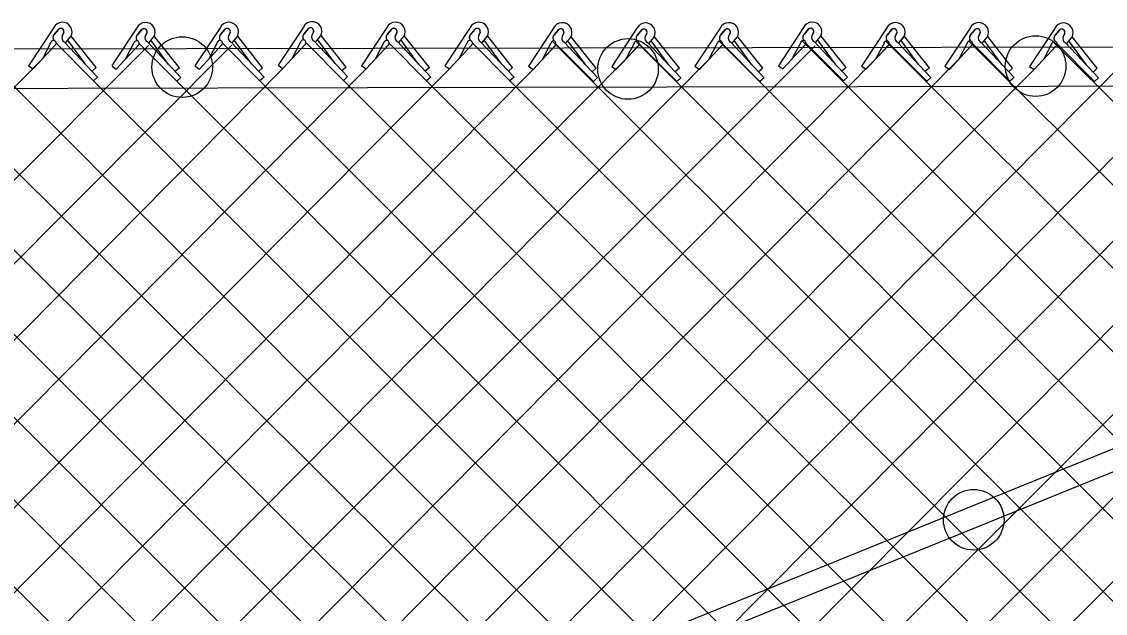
# Model space of a CAD drawing. Extents: x 0 to 1270, y 0 to 830.
# Drawn here: x 468.5 to 520.9, y 409.7 to 438.3 of the extents above; entities that cross this region are included whole.
import ezdxf

# ---------------------------------------------------------------- set-up
doc = ezdxf.new("R2010")
doc.units = 0
doc.layers.add('sb_Chainlink Fence', color=7, linetype='Continuous')
doc.layers.add('sb_Existing Structural Steel', color=7, linetype='Continuous')

msp = doc.modelspace()

# ---------------------------------------------------------------- linework, layer by layer
at = {"layer": 'sb_Chainlink Fence'}
for p, q in [((482.114, 438.057), (480.896, 436.213)), ((470.035, 438.032), (468.817, 436.187)), ((470.059, 437.697), (470.281, 437.961)), ((470.261, 437.939), (470.059, 437.697)), ((470.522, 437.797), (470.44, 437.619)), ((470.44, 437.626), (470.522, 437.792)), ((470.613, 437.302), (470.861, 437.595)), ((470.617, 437.306), (470.862, 437.596)), ((470.861, 437.595), (470.879, 437.629)), ((470.879, 437.629), (470.895, 437.665)), ((472.091, 436.099), (470.885, 437.617)), ((474.056, 438.019), (472.849, 436.192)), ((474.079, 437.685), (474.302, 437.948)), ((474.281, 437.926), (474.079, 437.685)), ((474.542, 437.784), (474.461, 437.606)), ((474.461, 437.613), (474.542, 437.78)), ((474.634, 437.289), (474.882, 437.582)), ((474.637, 437.293), (474.883, 437.583)), ((474.882, 437.582), (474.9, 437.616)), ((474.9, 437.616), (474.915, 437.653)), ((476.112, 436.086), (474.906, 437.604)), ((478.083, 438.027), (476.864, 436.183)), ((478.107, 437.693), (478.329, 437.956)), ((478.309, 437.935), (478.107, 437.693)), ((478.57, 437.792), (478.488, 437.615)), ((478.488, 437.621), (478.569, 437.788)), ((478.661, 437.297), (478.909, 437.59)), ((478.665, 437.302), (478.91, 437.591)), ((478.909, 437.59), (478.927, 437.624)), ((478.927, 437.624), (478.943, 437.661)), ((480.139, 436.095), (478.933, 437.612)), ((482.138, 437.723), (482.36, 437.986)), ((482.34, 437.965), (482.138, 437.723)), ((482.601, 437.822), (482.519, 437.645)), ((482.519, 437.651), (482.601, 437.818)), ((482.692, 437.327), (482.94, 437.62)), ((482.696, 437.332), (482.941, 437.621)), ((482.94, 437.62), (482.958, 437.654)), ((482.958, 437.654), (482.974, 437.691)), ((484.17, 436.125), (482.964, 437.642)), ((486.142, 438.035), (484.924, 436.19)), ((486.166, 437.7), (486.389, 437.964)), ((486.368, 437.942), (486.166, 437.7)), ((486.629, 437.799), (486.547, 437.622)), ((486.548, 437.628), (486.629, 437.795)), ((486.721, 437.305), (486.968, 437.598)), ((486.724, 437.309), (486.97, 437.599)), ((486.968, 437.598), (486.987, 437.632)), ((486.987, 437.632), (487.002, 437.668)), ((488.199, 436.102), (486.992, 437.62)), ((490.169, 438.032), (488.95, 436.187)), ((490.193, 437.697), (490.415, 437.961)), ((490.395, 437.939), (490.193, 437.697)), ((490.656, 437.797), (490.574, 437.619)), ((490.574, 437.626), (490.655, 437.792)), ((490.747, 437.302), (490.995, 437.595)), ((490.751, 437.306), (490.996, 437.596)), ((490.995, 437.595), (491.013, 437.629)), ((491.013, 437.629), (491.029, 437.665)), ((492.225, 436.099), (491.019, 437.617)), ((494.208, 438.008), (492.99, 436.163)), ((494.232, 437.674), (494.454, 437.937)), ((494.434, 437.915), (494.232, 437.674)), ((494.695, 437.773), (494.613, 437.595)), ((494.613, 437.602), (494.694, 437.769)), ((494.786, 437.278), (495.034, 437.571)), ((494.79, 437.283), (495.035, 437.572)), ((495.034, 437.571), (495.052, 437.605)), ((495.052, 437.605), (495.068, 437.642)), ((496.264, 436.075), (495.058, 437.593)), ((498.235, 437.998), (497.016, 436.153)), ((498.258, 437.663), (498.481, 437.927)), ((498.46, 437.905), (498.258, 437.663)), ((498.721, 437.762), (498.64, 437.585)), ((498.64, 437.592), (498.721, 437.758)), ((498.813, 437.268), (499.061, 437.561)), ((498.816, 437.272), (499.062, 437.562)), ((499.061, 437.561), (499.079, 437.595)), ((499.079, 437.595), (499.094, 437.631)), ((500.291, 436.065), (499.085, 437.583)), ((502.262, 438.006), (501.043, 436.162)), ((502.285, 437.672), (502.508, 437.935)), ((502.487, 437.914), (502.285, 437.672)), ((502.749, 437.771), (502.667, 437.594)), ((502.667, 437.6), (502.748, 437.767)), ((502.84, 437.276), (503.088, 437.569)), ((502.843, 437.281), (503.089, 437.57)), ((503.088, 437.569), (503.106, 437.603)), ((503.106, 437.603), (503.122, 437.64)), ((504.318, 436.074), (503.112, 437.591)), ((506.293, 438.036), (505.075, 436.191)), ((506.317, 437.701), (506.539, 437.965)), ((506.519, 437.943), (506.317, 437.701)), ((506.78, 437.801), (506.698, 437.623)), ((506.698, 437.63), (506.78, 437.797)), ((506.871, 437.306), (507.119, 437.599)), ((506.875, 437.31), (507.12, 437.6)), ((507.119, 437.599), (507.137, 437.633)), ((507.137, 437.633), (507.153, 437.67)), ((508.349, 436.103), (507.143, 437.621)), ((510.321, 438.013), (509.103, 436.169)), ((510.345, 437.679), (510.568, 437.943)), ((510.547, 437.921), (510.345, 437.679)), ((510.808, 437.778), (510.726, 437.601)), ((510.727, 437.607), (510.808, 437.774)), ((510.9, 437.284), (511.147, 437.577)), ((510.903, 437.288), (511.149, 437.578)), ((511.147, 437.577), (511.166, 437.611)), ((511.166, 437.611), (511.181, 437.647)), ((512.378, 436.081), (511.171, 437.598)), ((514.348, 438.011), (513.129, 436.166)), ((514.371, 437.676), (514.594, 437.94)), ((514.573, 437.918), (514.371, 437.676)), ((514.835, 437.775), (514.753, 437.598)), ((514.753, 437.604), (514.834, 437.771)), ((514.926, 437.281), (515.174, 437.574)), ((514.929, 437.285), (515.175, 437.575)), ((515.174, 437.574), (515.192, 437.608)), ((515.192, 437.608), (515.208, 437.644)), ((516.404, 436.078), (515.198, 437.596)), ((518.438, 437.996), (517.219, 436.152)), ((518.462, 437.662), (518.684, 437.925)), ((518.664, 437.904), (518.462, 437.662)), ((518.925, 437.761), (518.843, 437.584)), ((518.843, 437.59), (518.924, 437.757)), ((519.016, 437.266), (519.264, 437.56)), ((519.02, 437.271), (519.265, 437.561)), ((519.264, 437.56), (519.282, 437.594)), ((519.282, 437.594), (519.298, 437.63)), ((520.494, 436.064), (519.288, 437.581)), ((418.555, 381.01), (474.616, 437.169)), ((422.602, 381.022), (478.653, 437.175)), ((450.321, 380.623), (506.847, 437.156)), ((461.922, 437.356), (517.896, 381.66)), ((465.951, 437.357), (522.725, 380.546)), ((469.04, 436.035), (470.124, 437.204)), ((469.04, 436.035), (470.118, 437.197)), ((469.896, 437.304), (469.49, 436.528)), ((470.147, 437.278), (471.961, 435.457)), ((470.546, 437.35), (472.159, 435.636)), ((471.572, 436.265), (470.723, 437.42)), ((473.06, 436.022), (474.145, 437.191)), ((473.06, 436.022), (474.138, 437.184)), ((473.917, 437.291), (473.511, 436.515)), ((474.168, 437.266), (475.981, 435.444)), ((474.567, 437.337), (476.179, 435.623)), ((475.593, 436.253), (474.744, 437.407)), ((477.087, 436.03), (478.172, 437.199)), ((477.087, 436.03), (478.165, 437.192)), ((477.944, 437.299), (477.538, 436.524)), ((478.195, 437.274), (480.009, 435.452)), ((478.594, 437.345), (480.206, 435.632)), ((479.62, 436.261), (478.771, 437.416)), ((481.119, 436.06), (482.204, 437.229)), ((481.119, 436.06), (482.197, 437.222)), ((481.975, 437.329), (481.569, 436.553)), ((482.226, 437.304), (484.04, 435.482)), ((482.625, 437.375), (484.238, 435.662)), ((483.651, 436.291), (482.802, 437.446)), ((485.147, 436.038), (486.232, 437.207)), ((485.147, 436.038), (486.225, 437.2)), ((486.004, 437.307), (485.598, 436.531)), ((486.254, 437.281), (488.068, 435.46)), ((486.653, 437.353), (488.266, 435.639)), ((487.679, 436.268), (486.831, 437.423)), ((489.173, 436.035), (490.258, 437.204)), ((489.173, 436.035), (490.251, 437.197)), ((490.03, 437.304), (489.624, 436.528)), ((490.281, 437.278), (492.095, 435.457)), ((490.68, 437.35), (492.292, 435.636)), ((491.706, 436.265), (490.857, 437.42)), ((491.113, 381.128), (547.213, 437.217)), ((493.213, 436.011), (494.297, 437.18)), ((493.213, 436.011), (494.291, 437.173)), ((494.069, 437.28), (493.663, 436.504)), ((494.161, 437.361), (549.607, 381.98)), ((494.32, 437.255), (496.134, 435.433)), ((494.719, 437.326), (496.331, 435.612)), ((495.745, 436.242), (494.896, 437.397)), ((497.239, 436.001), (498.324, 437.17)), ((497.239, 436.001), (498.317, 437.163)), ((498.096, 437.27), (497.69, 436.494)), ((498.201, 437.352), (553.993, 381.558)), ((498.347, 437.244), (500.16, 435.423)), ((498.745, 437.316), (500.358, 435.602)), ((499.772, 436.231), (498.923, 437.386)), ((501.266, 436.009), (502.351, 437.178)), ((501.266, 436.009), (502.344, 437.171)), ((502.123, 437.278), (501.717, 436.502)), ((502.221, 437.362), (557.919, 381.689)), ((502.374, 437.253), (504.187, 435.431)), ((502.773, 437.324), (504.385, 435.611)), ((503.799, 436.24), (502.95, 437.395)), ((505.298, 436.039), (506.382, 437.208)), ((505.298, 436.039), (506.376, 437.201)), ((506.154, 437.308), (505.748, 436.532)), ((506.224, 437.389), (562.399, 381.211)), ((506.405, 437.282), (508.219, 435.461)), ((506.804, 437.354), (508.417, 435.64)), ((507.83, 436.269), (506.981, 437.424)), ((509.326, 436.017), (510.411, 437.185)), ((509.326, 436.017), (510.404, 437.178)), ((510.183, 437.286), (509.777, 436.51)), ((510.275, 437.369), (566.381, 381.311)), ((510.433, 437.26), (512.247, 435.439)), ((510.832, 437.331), (512.445, 435.618)), ((511.858, 436.247), (511.01, 437.402)), ((513.352, 436.014), (514.437, 437.182)), ((513.352, 436.014), (514.43, 437.176)), ((514.209, 437.283), (513.803, 436.507)), ((514.309, 437.365), (570.527, 381.172)), ((514.46, 437.257), (516.273, 435.436)), ((514.859, 437.328), (516.471, 435.615)), ((515.885, 436.244), (515.036, 437.399)), ((517.442, 435.999), (518.527, 437.168)), ((517.442, 435.999), (518.52, 437.161)), ((518.299, 437.269), (517.893, 436.493)), ((518.364, 437.341), (573.823, 382.049)), ((518.55, 437.243), (520.364, 435.422)), ((518.949, 437.314), (520.561, 435.601)), ((519.975, 436.23), (519.126, 437.385)), ((414.499, 380.886), (469.582, 436.619)), ((442.197, 436.928), (498.094, 381.015)), ((442.795, 381.241), (497.782, 436.585)), ((446.219, 380.583), (501.805, 436.59)), ((454.174, 380.449), (509.868, 436.601)), ((458.214, 380.495), (513.895, 436.598)), ((466.244, 380.42), (522.012, 436.574)), ((470.342, 380.49), (526.039, 436.582)), ((426.937, 381.311), (481.119, 436.06)), ((430.361, 380.778), (485.147, 436.038)), ((434.443, 380.918), (489.173, 436.035)), ((438.186, 380.559), (493.213, 436.011)), ((462.246, 380.547), (517.442, 435.999)), ((468.817, 436.187), (469.04, 436.035)), ((472.091, 436.099), (471.893, 435.92)), ((472.855, 436.162), (473.06, 436.022)), ((474.432, 380.554), (529.528, 436.027)), ((476.112, 436.086), (475.914, 435.907)), ((476.864, 436.183), (477.087, 436.03)), ((479.108, 381.227), (533.556, 436.005)), ((480.139, 436.095), (479.941, 435.915)), ((480.896, 436.213), (481.119, 436.06)), ((484.17, 436.125), (483.973, 435.945)), ((484.924, 436.19), (485.147, 436.038)), ((488.199, 436.102), (488.001, 435.923)), ((488.95, 436.187), (489.173, 436.035)), ((492.225, 436.099), (492.027, 435.92)), ((492.99, 436.163), (493.213, 436.011)), ((496.264, 436.075), (496.066, 435.896)), ((497.016, 436.153), (497.239, 436.001)), ((500.291, 436.065), (500.093, 435.886)), ((501.043, 436.162), (501.266, 436.009)), ((504.318, 436.074), (504.12, 435.894)), ((505.075, 436.191), (505.298, 436.039)), ((508.349, 436.103), (508.151, 435.924)), ((509.103, 436.169), (509.326, 436.017)), ((512.378, 436.081), (512.18, 435.902)), ((513.129, 436.166), (513.352, 436.014)), ((516.404, 436.078), (516.206, 435.899)), ((517.219, 436.152), (517.442, 435.999)), ((520.494, 436.064), (520.296, 435.885)), ((447.8, 435.454), (501.834, 381.554)), ((451.827, 435.444), (505.836, 381.554)), ((455.854, 435.452), (510.004, 381.371)), ((459.885, 435.482), (513.662, 381.87)), ((472.159, 435.636), (471.961, 435.457)), ((471.961, 435.457), (525.741, 381.682)), ((476.179, 435.623), (475.981, 435.444)), ((475.981, 435.444), (529.868, 381.546)), ((480.206, 435.632), (480.009, 435.452)), ((480.009, 435.452), (533.723, 381.721)), ((484.238, 435.662), (484.04, 435.482)), ((484.04, 435.482), (537.848, 381.679)), ((488.266, 435.639), (488.068, 435.46)), ((488.068, 435.46), (541.68, 381.944)), ((492.292, 435.636), (492.095, 435.457)), ((492.095, 435.457), (545.885, 381.689)), ((496.331, 435.612), (496.134, 435.433)), ((500.358, 435.602), (500.16, 435.423)), ((504.385, 435.611), (504.187, 435.431)), ((508.417, 435.64), (508.219, 435.461)), ((512.445, 435.618), (512.247, 435.439)), ((516.471, 435.615), (516.273, 435.436)), ((520.561, 435.601), (520.364, 435.422)), ((483.083, 381.189), (536.9, 434.965)), ((486.64, 380.733), (538.04, 432.074))]:
    msp.add_line(p, q, dxfattribs=at)
for centre, radius, start, end in [((470.454, 437.824), 0.468, 330.7731, 153.6798), ((474.475, 437.812), 0.468, 330.7731, 153.6798), ((478.502, 437.82), 0.468, 330.7731, 153.6798), ((482.533, 437.85), 0.468, 330.7731, 153.6798), ((486.562, 437.827), 0.468, 330.7731, 153.6798), ((490.588, 437.824), 0.468, 330.7731, 153.6798), ((494.627, 437.801), 0.468, 330.7731, 153.6798), ((498.654, 437.79), 0.468, 330.7731, 153.6798), ((502.681, 437.799), 0.468, 330.7731, 153.6798), ((506.712, 437.828), 0.468, 330.7731, 153.6798), ((510.74, 437.806), 0.468, 330.7731, 153.6798), ((514.767, 437.803), 0.468, 330.7731, 153.6798), ((518.857, 437.789), 0.468, 330.7731, 153.6798), ((470.188, 437.556), 0.192, 140.2017, 233.0053), ((470.194, 437.556), 0.195, 133.6672, 232.2344), ((470.377, 437.842), 0.152, 342.5148, 140.1368), ((470.378, 437.843), 0.152, 340.7344, 129.2174), ((470.634, 437.54), 0.209, 156.4833, 245.1578), ((474.209, 437.543), 0.192, 140.2017, 233.0053), ((474.214, 437.543), 0.195, 133.6672, 232.2344), ((474.398, 437.829), 0.152, 342.5148, 140.1368), ((474.398, 437.83), 0.152, 340.7344, 129.2174), ((474.655, 437.527), 0.209, 156.4833, 245.1578), ((478.236, 437.551), 0.192, 140.2017, 233.0053), ((478.241, 437.551), 0.195, 133.6672, 232.2344), ((478.425, 437.838), 0.152, 342.5148, 140.1368), ((478.425, 437.838), 0.152, 340.7344, 129.2174), ((478.682, 437.535), 0.209, 156.4833, 245.1578), ((482.267, 437.581), 0.192, 140.2017, 233.0053), ((482.273, 437.581), 0.195, 133.6672, 232.2344), ((482.456, 437.867), 0.152, 342.5148, 140.1368), ((482.457, 437.868), 0.152, 340.7344, 129.2174), ((482.713, 437.565), 0.209, 156.4833, 245.1578), ((486.296, 437.559), 0.192, 140.2017, 233.0053), ((486.301, 437.559), 0.195, 133.6672, 232.2344), ((486.484, 437.845), 0.152, 342.5148, 140.1368), ((486.485, 437.846), 0.152, 340.7344, 129.2174), ((486.741, 437.543), 0.209, 156.4833, 245.1578), ((490.322, 437.556), 0.192, 140.2017, 233.0053), ((490.327, 437.556), 0.195, 133.6672, 232.2344), ((490.511, 437.842), 0.152, 342.5148, 140.1368), ((490.511, 437.843), 0.152, 340.7344, 129.2174), ((490.768, 437.54), 0.209, 156.4833, 245.1578), ((494.361, 437.532), 0.192, 140.2017, 233.0053), ((494.367, 437.532), 0.195, 133.6672, 232.2344), ((494.55, 437.818), 0.152, 342.5148, 140.1368), ((494.551, 437.819), 0.152, 340.7344, 129.2174), ((494.807, 437.516), 0.209, 156.4833, 245.1578), ((498.388, 437.522), 0.192, 140.2017, 233.0053), ((498.393, 437.522), 0.195, 133.6672, 232.2344), ((498.577, 437.808), 0.152, 342.5148, 140.1368), ((498.577, 437.809), 0.152, 340.7344, 129.2174), ((498.833, 437.506), 0.209, 156.4833, 245.1578), ((502.415, 437.53), 0.192, 140.2017, 233.0053), ((502.42, 437.53), 0.195, 133.6672, 232.2344), ((502.604, 437.816), 0.152, 342.5148, 140.1368), ((502.604, 437.817), 0.152, 340.7344, 129.2174), ((502.861, 437.514), 0.209, 156.4833, 245.1578), ((506.446, 437.56), 0.192, 140.2017, 233.0053), ((506.452, 437.56), 0.195, 133.6672, 232.2344), ((506.635, 437.846), 0.152, 342.5148, 140.1368), ((506.636, 437.847), 0.152, 340.7344, 129.2174), ((506.892, 437.544), 0.209, 156.4833, 245.1578), ((510.475, 437.537), 0.192, 140.2017, 233.0053), ((510.48, 437.538), 0.195, 133.6672, 232.2344), ((510.663, 437.824), 0.152, 342.5148, 140.1368), ((510.664, 437.824), 0.152, 340.7344, 129.2174), ((510.92, 437.521), 0.209, 156.4833, 245.1578), ((514.501, 437.535), 0.192, 140.2017, 233.0053), ((514.506, 437.535), 0.195, 133.6672, 232.2344), ((514.69, 437.821), 0.152, 342.5148, 140.1368), ((514.69, 437.822), 0.152, 340.7344, 129.2174), ((514.947, 437.519), 0.209, 156.4833, 245.1578), ((518.591, 437.52), 0.192, 140.2017, 233.0053), ((518.597, 437.52), 0.195, 133.6672, 232.2344), ((518.78, 437.807), 0.152, 342.5148, 140.1368), ((518.78, 437.807), 0.152, 340.7344, 129.2174), ((519.037, 437.504), 0.209, 156.4833, 245.1578), ((470.022, 437.282), 0.128, 319.0215, 170.0696), ((474.043, 437.269), 0.128, 319.0215, 170.0696), ((478.07, 437.277), 0.128, 319.0215, 170.0696), ((482.101, 437.307), 0.128, 319.0215, 170.0696), ((486.13, 437.285), 0.128, 319.0215, 170.0696), ((490.156, 437.282), 0.128, 319.0215, 170.0696), ((494.195, 437.258), 0.128, 319.0215, 170.0696), ((498.222, 437.248), 0.128, 319.0215, 170.0696), ((502.249, 437.256), 0.128, 319.0215, 170.0696), ((506.28, 437.286), 0.128, 319.0215, 170.0696), ((510.309, 437.264), 0.128, 319.0215, 170.0696), ((514.335, 437.261), 0.128, 319.0215, 170.0696), ((518.425, 437.246), 0.128, 319.0215, 170.0696)]:
    msp.add_arc(centre, radius, start, end, dxfattribs=at)
at = {"layer": 'sb_Existing Structural Steel'}
for p, q in [((265.287, 436.674), (831.299, 437.616)), ((529.942, 421.185), (444.71, 386.654)), ((530.94, 420.488), (445.209, 385.736))]:
    msp.add_line(p, q, dxfattribs=at)
msp.add_lwpolyline([(831.288, 435.728), (499.698, 435.153), (441.732, 435.023), (261.566, 434.845)], dxfattribs=at)
for centre in [(476.251, 436.124), (517.514, 436.17), (497.806, 436.032), (514.521, 414.245)]:
    msp.add_circle(centre, 1.465, dxfattribs=at)

doc.saveas('drawing.dxf')
